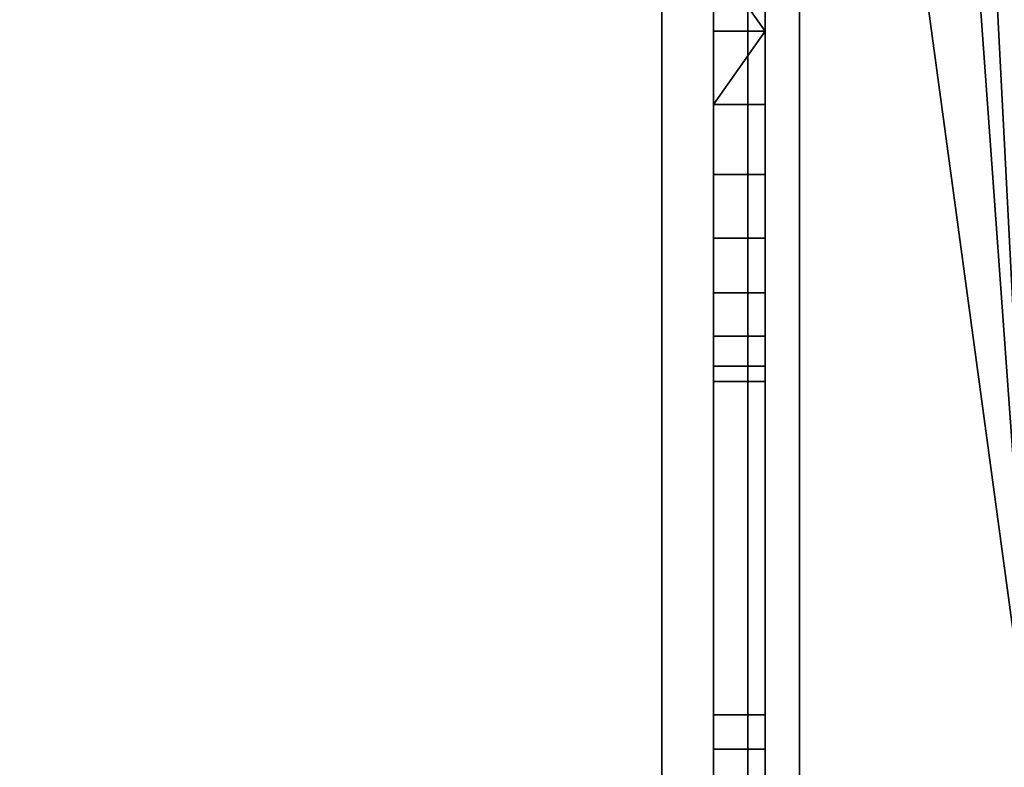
# Model space of a CAD drawing. Header units: millimetres. Extents: x -603 to 3703, y -115 to 249.
# Tile 375 of 656: x 1005 to 1033, y 21 to 43. Entities that reach past the tile are written whole.
import ezdxf

# ---------------------------------------------------------------- set-up
doc = ezdxf.new("R2010")
doc.units = ezdxf.units.MM
doc.layers.add('152', color=7, linetype='Continuous', true_color=0xffffff)

# ---------------------------------------------------------------- blocks, each defined once
blk = doc.blocks.new('UG_SURFACE_002')
at = {"layer": '152', "color": 252, "linetype": 'Continuous', "lineweight": 35}
for points in [[(2165, -13.3, 2212.25), (2165, 230.4, 2212.25), (835, 230.4, 2212.25), (835, -13.3, 2212.25)], [(985, -13.3, 2062.25), (985, 230.4, 2062.25), (2015, 230.4, 2062.25), (2015, -13.3, 2062.25)]]:
    blk.add_3dface(points, dxfattribs=at)
blk = doc.blocks.new('UG_SURFACE_105')
at = {"layer": '152', "color": 41, "linetype": 'Continuous', "lineweight": 35}
for points in [[(1027.5, 71, -5.75), (1019.35, 229.15, -5.75), (1034.5, 19.5, -5.75)], [(1025, 203.3, -5.75), (1034.5, 19.5, -5.75), (1019.35, 229.15, -5.75)], [(1029.5, 203.3, -5.75), (1029.5, 229.15, -5.75), (1041.35, 229.15, -5.75), (1041.35, 11.15, -5.75)], [(1041.35, 11.15, 2003.9), (1041.35, 229.15, 2003.9), (1029.5, 229.15, 2015.75), (1029.5, 203.3, 2015.75)], [(1037, 19.5, -5.75), (1034.5, 19.5, -5.75), (1025, 203.3, -5.75), (1029.5, 203.3, -5.75)], [(1034.5, 19.5, 2010.75), (1037, 19.5, 2008.25), (1029.5, 203.3, 2015.75), (1027.5, 71, 2017.75)], [(1037, 19.5, -5.75), (1029.5, 203.3, -5.75), (1041.35, 11.15, -5.75)], [(1041.35, 11.15, 2003.9), (1029.5, 203.3, 2015.75), (1037, 19.5, 2008.25)], [(1027.5, 19, 2017.75), (1027.5, 71, 2017.75), (1027.5, 71, -5.75), (1027.5, 19, -5.75)], [(1027.5, 19, -5.75), (1027.5, 71, -5.75), (1034.5, 19.5, -5.75)], [(1034.5, 19.5, 2010.75), (1027.5, 71, 2017.75), (1027.5, 19, 2017.75)]]:
    blk.add_3dface(points, dxfattribs=at)
blk = doc.blocks.new('UG_SURFACE_112')
at = {"layer": '152', "color": 41, "linetype": 'Continuous', "lineweight": 35}
for points in [[(1029.5, 203.3, 2015.75), (1029.5, 229.15, 2015.75), (1041.35, 229.15, 2003.9), (1037, 19.5, 2008.25)], [(1027.5, 71, 2017.75), (1029.5, 203.3, 2015.75), (1037, 19.5, 2008.25), (1034.5, 19.5, 2010.75)], [(1972.5, 19, 2017.75), (1972.5, 71, 2017.75), (1027.5, 71, 2017.75), (1027.5, 19, 2017.75)], [(1027.5, 19, 2017.75), (1027.5, 71, 2017.75), (1034.5, 19.5, 2010.75)]]:
    blk.add_3dface(points, dxfattribs=at)
blk = doc.blocks.new('UG_SURFACE_127')
at = {"layer": '152', "color": 252, "linetype": 'Continuous', "lineweight": 35}
for points in [[(1025, 69.5, -5.75), (1025, 40.569, 701.974), (1025, 44.831, 701.974)], [(1025, 52.894, 710.929), (1025, 40.569, 1278.974), (1025, 44.831, 1278.974), (1025, 69.5, -5.75)], [(1025, 69.5, -5.75), (1025, 36.675, 703.708), (1025, 40.569, 701.974)], [(1025, 69.5, -5.75), (1025, 22.801, 73.95), (1025, 22.801, 76.45), (1025, 51.577, 129.625)], [(1025, 52.894, 133.679), (1025, 33.823, 706.875), (1025, 36.675, 703.708), (1025, 69.5, -5.75)], [(1025, 46.869, 1875.114), (1025, 42.7, 1876), (1025, 18.08, 2006.25), (1025, 69.5, 2006.25)], [(1025, 69.5, -5.75), (1025, 22.801, 60.05), (1025, 22.801, 62.55)], [(1025, 22.801, 62.55), (1025, 22.801, 73.95), (1025, 69.5, -5.75)], [(1025, 69.5, -5.75), (1025, 18.08, -5.75), (1025, 18.08, 60.05), (1025, 22.801, 60.05)], [(1026.5, 18.08, 2006.25), (1026.5, 69.5, 2006.25), (1025, 69.5, 2006.25), (1025, 18.08, 2006.25)], [(1025, 18.08, -5.75), (1025, 69.5, -5.75), (1026.5, 69.5, -5.75), (1026.5, 18.08, -5.75)], [(1026.5, 69.5, 2006.25), (1026.5, 22.801, 1936.45), (1026.5, 22.801, 1933.95), (1026.5, 52.448, 1868.917)], [(1026.5, 44.831, 124.724), (1026.5, 42.7, 124.5), (1026.5, 18.08, -5.75), (1026.5, 69.5, -5.75)], [(1026.5, 52.894, 1864.679), (1026.5, 42.7, 1299.25), (1026.5, 46.869, 1298.364), (1026.5, 69.5, 2006.25)], [(1026.5, 69.5, 2006.25), (1026.5, 18.08, 2006.25), (1026.5, 18.08, 1936.45), (1026.5, 22.801, 1936.45)], [(1025, 52.894, 710.929), (1025, 33.823, 1283.875), (1025, 36.675, 1280.708)], [(1025, 32.506, 1287.929), (1025, 33.823, 1283.875), (1025, 52.894, 710.929), (1025, 52.448, 715.167)], [(1025, 32.506, 710.929), (1025, 33.823, 706.875), (1025, 52.894, 133.679), (1025, 52.448, 137.917)], [(1025, 36.675, 1280.708), (1025, 40.569, 1278.974), (1025, 52.894, 710.929)], [(1026.5, 52.894, 1287.929), (1026.5, 42.7, 722.25), (1026.5, 46.869, 721.364)], [(1026.5, 52.894, 1287.929), (1026.5, 38.531, 721.364), (1026.5, 42.7, 722.25)], [(1026.5, 52.894, 1287.929), (1026.5, 35.083, 718.859), (1026.5, 38.531, 721.364)], [(1026.5, 52.894, 1287.929), (1026.5, 51.577, 1283.875), (1026.5, 32.506, 710.929), (1026.5, 32.952, 715.167)], [(1026.5, 32.952, 715.167), (1026.5, 35.083, 718.859), (1026.5, 52.894, 1287.929)], [(1026.5, 52.894, 1864.679), (1026.5, 32.952, 1292.167), (1026.5, 35.083, 1295.859)], [(1026.5, 32.506, 1287.929), (1026.5, 32.952, 1292.167), (1026.5, 52.894, 1864.679), (1026.5, 51.577, 1860.625)], [(1026.5, 52.894, 1864.679), (1026.5, 38.531, 1298.364), (1026.5, 42.7, 1299.25)], [(1026.5, 35.083, 1295.859), (1026.5, 38.531, 1298.364), (1026.5, 52.894, 1864.679)], [(1025, 32.506, 710.929), (1025, 52.448, 137.917), (1025, 50.317, 141.609)], [(1025, 52.448, 715.167), (1025, 50.317, 718.859), (1025, 32.506, 1287.929)], [(1026.5, 50.317, 1872.609), (1026.5, 52.448, 1868.917), (1026.5, 22.801, 1933.95)], [(1025, 48.725, 126.458), (1025, 51.577, 129.625), (1025, 22.801, 76.45)], [(1026.5, 32.506, 1287.929), (1026.5, 51.577, 1860.625), (1026.5, 48.725, 1857.458)], [(1026.5, 32.506, 710.929), (1026.5, 51.577, 1283.875), (1026.5, 48.725, 1280.708)], [(1025, 50.317, 141.609), (1025, 46.869, 144.114), (1025, 32.506, 710.929)], [(1025, 32.506, 1287.929), (1025, 50.317, 718.859), (1025, 46.869, 721.364)], [(1026.5, 50.317, 1872.609), (1026.5, 22.801, 1933.95), (1026.5, 22.801, 1922.55)], [(1026.5, 22.801, 1922.55), (1026.5, 22.801, 1920.05), (1026.5, 50.317, 1872.609)], [(1026.5, 46.869, 1875.114), (1026.5, 50.317, 1872.609), (1026.5, 22.801, 1920.05)], [(1025, 44.831, 124.724), (1025, 48.725, 126.458), (1025, 22.801, 76.45)], [(1026.5, 48.725, 1857.458), (1026.5, 44.831, 1855.724), (1026.5, 32.506, 1287.929)], [(1026.5, 48.725, 1280.708), (1026.5, 44.831, 1278.974), (1026.5, 32.506, 710.929)], [(1026.5, 42.7, 1876), (1025, 42.7, 1876), (1025, 46.869, 1875.114), (1026.5, 46.869, 1875.114)], [(1026.5, 42.7, 1299.25), (1025, 42.7, 1299.25), (1025, 46.869, 1298.364), (1026.5, 46.869, 1298.364)], [(1026.5, 42.7, 722.25), (1025, 42.7, 722.25), (1025, 46.869, 721.364), (1026.5, 46.869, 721.364)], [(1026.5, 42.7, 145), (1025, 42.7, 145), (1025, 46.869, 144.114), (1026.5, 46.869, 144.114)], [(1025, 46.869, 144.114), (1025, 42.7, 145), (1025, 32.506, 710.929)], [(1025, 46.869, 721.364), (1025, 42.7, 722.25), (1025, 32.506, 1287.929)], [(1025, 40.569, 1855.724), (1025, 44.831, 1855.724), (1025, 46.869, 1298.364), (1025, 42.7, 1299.25)], [(1026.5, 44.831, 701.974), (1026.5, 42.7, 701.75), (1026.5, 42.7, 145), (1026.5, 46.869, 144.114)], [(1026.5, 42.7, 1876), (1026.5, 46.869, 1875.114), (1026.5, 22.801, 1920.05)], [(1025, 44.831, 1855.724), (1025, 40.569, 1855.724), (1026.5, 42.7, 1855.5)], [(1026.5, 42.7, 1855.5), (1026.5, 44.831, 1855.724), (1025, 44.831, 1855.724)], [(1025, 44.831, 1278.974), (1025, 40.569, 1278.974), (1026.5, 42.7, 1278.75)], [(1026.5, 42.7, 1278.75), (1026.5, 44.831, 1278.974), (1025, 44.831, 1278.974)], [(1025, 44.831, 701.974), (1025, 40.569, 701.974), (1026.5, 42.7, 701.75)], [(1026.5, 42.7, 701.75), (1026.5, 44.831, 701.974), (1025, 44.831, 701.974)], [(1025, 44.831, 124.724), (1025, 40.569, 124.724), (1026.5, 42.7, 124.5)], [(1026.5, 42.7, 124.5), (1026.5, 44.831, 124.724), (1025, 44.831, 124.724)], [(1025, 22.801, 76.45), (1025, 40.569, 124.724), (1025, 44.831, 124.724)], [(1026.5, 44.831, 1855.724), (1026.5, 42.7, 1855.5), (1026.5, 32.506, 1287.929)], [(1026.5, 44.831, 1278.974), (1026.5, 42.7, 1278.75), (1026.5, 32.506, 710.929)], [(1025, 40.569, 1855.724), (1026.5, 40.569, 1855.724), (1026.5, 42.7, 1855.5)], [(1026.5, 38.531, 1875.114), (1025, 38.531, 1875.114), (1025, 42.7, 1876), (1026.5, 42.7, 1876)], [(1025, 40.569, 1278.974), (1026.5, 40.569, 1278.974), (1026.5, 42.7, 1278.75)], [(1026.5, 38.531, 1298.364), (1025, 38.531, 1298.364), (1025, 42.7, 1299.25), (1026.5, 42.7, 1299.25)], [(1025, 40.569, 701.974), (1026.5, 40.569, 701.974), (1026.5, 42.7, 701.75)], [(1026.5, 38.531, 721.364), (1025, 38.531, 721.364), (1025, 42.7, 722.25), (1026.5, 42.7, 722.25)], [(1025, 40.569, 124.724), (1026.5, 40.569, 124.724), (1026.5, 42.7, 124.5)], [(1026.5, 38.531, 144.114), (1025, 38.531, 144.114), (1025, 42.7, 145), (1026.5, 42.7, 145)], [(1025, 42.7, 1876), (1025, 22.801, 1920.05), (1025, 22.801, 1922.55)], [(1025, 18.08, 1920.05), (1025, 22.801, 1920.05), (1025, 42.7, 1876), (1025, 38.531, 1875.114)], [(1025, 42.7, 1299.25), (1025, 32.506, 1864.679), (1025, 33.823, 1860.625)], [(1025, 42.7, 1876), (1025, 22.801, 1933.95), (1025, 22.801, 1936.45)], [(1025, 22.801, 1922.55), (1025, 22.801, 1933.95), (1025, 42.7, 1876)], [(1025, 32.506, 1864.679), (1025, 42.7, 1299.25), (1025, 22.801, 1623.95), (1025, 22.801, 1626.45)], [(1025, 42.7, 1299.25), (1025, 22.801, 1610.05), (1025, 22.801, 1612.55)], [(1025, 42.7, 1299.25), (1025, 38.531, 1298.364), (1025, 22.801, 1313.95), (1025, 22.801, 1316.45)], [(1025, 33.823, 1860.625), (1025, 36.675, 1857.458), (1025, 42.7, 1299.25)], [(1025, 36.675, 1857.458), (1025, 40.569, 1855.724), (1025, 42.7, 1299.25)], [(1025, 22.801, 1936.45), (1025, 18.08, 2006.25), (1025, 42.7, 1876)], [(1025, 22.801, 1612.55), (1025, 22.801, 1623.95), (1025, 42.7, 1299.25)], [(1025, 22.801, 1316.45), (1025, 22.801, 1610.05), (1025, 42.7, 1299.25)], [(1025, 18.08, 990.05), (1025, 22.801, 990.05), (1025, 42.7, 722.25), (1025, 38.531, 721.364)], [(1025, 32.506, 1287.929), (1025, 42.7, 722.25), (1025, 22.801, 1003.95), (1025, 22.801, 1006.45)], [(1025, 42.7, 722.25), (1025, 22.801, 990.05), (1025, 22.801, 992.55)], [(1025, 18.08, 370.05), (1025, 22.801, 370.05), (1025, 42.7, 145), (1025, 38.531, 144.114)], [(1025, 22.801, 992.55), (1025, 22.801, 1003.95), (1025, 42.7, 722.25)], [(1025, 32.506, 710.929), (1025, 42.7, 145), (1025, 22.801, 693.95), (1025, 22.801, 696.45)], [(1025, 42.7, 145), (1025, 22.801, 680.05), (1025, 22.801, 682.55)], [(1025, 42.7, 145), (1025, 22.801, 383.95), (1025, 22.801, 386.45)], [(1025, 22.801, 682.55), (1025, 22.801, 693.95), (1025, 42.7, 145)], [(1025, 22.801, 386.45), (1025, 22.801, 680.05), (1025, 42.7, 145)], [(1025, 42.7, 145), (1025, 22.801, 370.05), (1025, 22.801, 372.55)], [(1025, 22.801, 372.55), (1025, 22.801, 383.95), (1025, 42.7, 145)], [(1026.5, 42.7, 1855.5), (1026.5, 40.569, 1855.724), (1026.5, 22.801, 1626.45), (1026.5, 22.801, 1623.95)], [(1026.5, 22.801, 1623.95), (1026.5, 32.506, 1287.929), (1026.5, 42.7, 1855.5)], [(1026.5, 22.801, 76.45), (1026.5, 42.7, 124.5), (1026.5, 40.569, 124.724)], [(1026.5, 42.7, 1278.75), (1026.5, 18.08, 1123.39), (1026.5, 18.08, 1063.67)], [(1026.5, 22.801, 693.95), (1026.5, 32.506, 133.679), (1026.5, 42.7, 701.75), (1026.5, 40.569, 701.974)], [(1026.5, 42.7, 1278.75), (1026.5, 40.569, 1278.974), (1026.5, 18.08, 1183.11), (1026.5, 18.08, 1123.39)], [(1026.5, 18.08, 1063.67), (1026.5, 18.08, 1006.45), (1026.5, 22.801, 1006.45), (1026.5, 42.7, 1278.75)], [(1026.5, 42.7, 701.75), (1026.5, 32.952, 137.917), (1026.5, 35.083, 141.609)], [(1026.5, 22.801, 76.45), (1026.5, 22.801, 73.95), (1026.5, 42.7, 124.5)], [(1026.5, 22.801, 1920.05), (1026.5, 38.531, 1875.114), (1026.5, 42.7, 1876)], [(1026.5, 42.7, 701.75), (1026.5, 32.506, 133.679), (1026.5, 32.952, 137.917)], [(1026.5, 35.083, 141.609), (1026.5, 38.531, 144.114), (1026.5, 42.7, 701.75)], [(1026.5, 38.531, 144.114), (1026.5, 42.7, 145), (1026.5, 42.7, 701.75)], [(1026.5, 22.801, 1006.45), (1026.5, 22.801, 1003.95), (1026.5, 32.506, 710.929), (1026.5, 42.7, 1278.75)], [(1026.5, 42.7, 124.5), (1026.5, 22.801, 62.55), (1026.5, 22.801, 60.05)], [(1026.5, 22.801, 60.05), (1026.5, 18.08, -5.75), (1026.5, 42.7, 124.5)], [(1026.5, 22.801, 62.55), (1026.5, 42.7, 124.5), (1026.5, 22.801, 73.95)], [(1026.5, 40.569, 1855.724), (1025, 40.569, 1855.724), (1025, 36.675, 1857.458), (1026.5, 36.675, 1857.458)], [(1026.5, 40.569, 1278.974), (1025, 40.569, 1278.974), (1025, 36.675, 1280.708), (1026.5, 36.675, 1280.708)], [(1026.5, 40.569, 701.974), (1025, 40.569, 701.974), (1025, 36.675, 703.708), (1026.5, 36.675, 703.708)], [(1026.5, 40.569, 124.724), (1025, 40.569, 124.724), (1025, 36.675, 126.458), (1026.5, 36.675, 126.458)], [(1025, 22.801, 76.45), (1025, 18.08, 76.45), (1025, 36.675, 126.458), (1025, 40.569, 124.724)], [(1026.5, 40.569, 1855.724), (1026.5, 36.675, 1857.458), (1026.5, 22.801, 1626.45)], [(1026.5, 40.569, 124.724), (1026.5, 36.675, 126.458), (1026.5, 18.08, 76.45), (1026.5, 22.801, 76.45)], [(1026.5, 40.569, 701.974), (1026.5, 36.675, 703.708), (1026.5, 22.801, 693.95)], [(1026.5, 40.569, 1278.974), (1026.5, 36.675, 1280.708), (1026.5, 18.08, 1242.83), (1026.5, 18.08, 1183.11)], [(1026.5, 35.083, 1872.609), (1025, 35.083, 1872.609), (1025, 38.531, 1875.114), (1026.5, 38.531, 1875.114)], [(1026.5, 35.083, 1295.859), (1025, 35.083, 1295.859), (1025, 38.531, 1298.364), (1026.5, 38.531, 1298.364)], [(1026.5, 35.083, 718.859), (1025, 35.083, 718.859), (1025, 38.531, 721.364), (1026.5, 38.531, 721.364)], [(1026.5, 35.083, 141.609), (1025, 35.083, 141.609), (1025, 38.531, 144.114), (1026.5, 38.531, 144.114)], [(1025, 18.08, 1920.05), (1025, 38.531, 1875.114), (1025, 35.083, 1872.609)], [(1025, 22.801, 1302.55), (1025, 22.801, 1313.95), (1025, 38.531, 1298.364), (1025, 35.083, 1295.859)], [(1025, 18.08, 370.05), (1025, 38.531, 144.114), (1025, 35.083, 141.609)], [(1025, 38.531, 721.364), (1025, 35.083, 718.859), (1025, 18.08, 990.05)], [(1026.5, 35.083, 1872.609), (1026.5, 38.531, 1875.114), (1026.5, 22.801, 1920.05)], [(1026.5, 36.675, 1857.458), (1025, 36.675, 1857.458), (1025, 33.823, 1860.625), (1026.5, 33.823, 1860.625)], [(1026.5, 36.675, 1280.708), (1025, 36.675, 1280.708), (1025, 33.823, 1283.875), (1026.5, 33.823, 1283.875)], [(1026.5, 36.675, 703.708), (1025, 36.675, 703.708), (1025, 33.823, 706.875), (1026.5, 33.823, 706.875)], [(1026.5, 36.675, 126.458), (1025, 36.675, 126.458), (1025, 33.823, 129.625), (1026.5, 33.823, 129.625)], [(1025, 33.823, 129.625), (1025, 36.675, 126.458), (1025, 18.08, 76.45)], [(1026.5, 18.08, 123.717), (1026.5, 18.08, 76.45), (1026.5, 36.675, 126.458), (1026.5, 33.823, 129.625)], [(1026.5, 36.675, 1857.458), (1026.5, 33.823, 1860.625), (1026.5, 22.801, 1626.45)], [(1026.5, 18.08, 1242.83), (1026.5, 36.675, 1280.708), (1026.5, 33.823, 1283.875)], [(1026.5, 36.675, 703.708), (1026.5, 33.823, 706.875), (1026.5, 22.801, 696.45), (1026.5, 22.801, 693.95)], [(1026.5, 32.952, 1868.917), (1025, 32.952, 1868.917), (1025, 35.083, 1872.609), (1026.5, 35.083, 1872.609)], [(1026.5, 32.952, 1292.167), (1025, 32.952, 1292.167), (1025, 35.083, 1295.859), (1026.5, 35.083, 1295.859)], [(1026.5, 32.952, 715.167), (1025, 32.952, 715.167), (1025, 35.083, 718.859), (1026.5, 35.083, 718.859)], [(1026.5, 32.952, 137.917), (1025, 32.952, 137.917), (1025, 35.083, 141.609), (1026.5, 35.083, 141.609)], [(1025, 35.083, 1872.609), (1025, 32.952, 1868.917), (1025, 18.08, 1920.05)], [(1025, 35.083, 1295.859), (1025, 32.952, 1292.167), (1025, 22.801, 1300.05), (1025, 22.801, 1302.55)], [(1025, 18.08, 990.05), (1025, 35.083, 718.859), (1025, 32.952, 715.167)], [(1025, 35.083, 141.609), (1025, 32.952, 137.917), (1025, 18.08, 370.05)], [(1026.5, 22.801, 1920.05), (1026.5, 32.952, 1868.917), (1026.5, 35.083, 1872.609)], [(1026.5, 33.823, 1860.625), (1025, 33.823, 1860.625), (1025, 32.506, 1864.679), (1026.5, 32.506, 1864.679)], [(1026.5, 33.823, 1283.875), (1025, 33.823, 1283.875), (1025, 32.506, 1287.929), (1026.5, 32.506, 1287.929)], [(1026.5, 33.823, 706.875), (1025, 33.823, 706.875), (1025, 32.506, 710.929), (1026.5, 32.506, 710.929)], [(1026.5, 33.823, 129.625), (1025, 33.823, 129.625), (1025, 32.506, 133.679), (1026.5, 32.506, 133.679)], [(1025, 18.08, 76.45), (1025, 32.506, 133.679), (1025, 33.823, 129.625)], [(1026.5, 18.08, 123.717), (1026.5, 33.823, 129.625), (1026.5, 32.506, 133.679)], [(1026.5, 18.08, 696.45), (1026.5, 22.801, 696.45), (1026.5, 33.823, 706.875), (1026.5, 32.506, 710.929)], [(1026.5, 33.823, 1860.625), (1026.5, 32.506, 1864.679), (1026.5, 22.801, 1626.45)], [(1026.5, 33.823, 1283.875), (1026.5, 22.801, 1300.05), (1026.5, 18.08, 1300.05), (1026.5, 18.08, 1242.83)], [(1026.5, 33.823, 1283.875), (1026.5, 22.801, 1313.95), (1026.5, 22.801, 1302.55)], [(1026.5, 22.801, 1313.95), (1026.5, 33.823, 1283.875), (1026.5, 32.506, 1287.929)], [(1026.5, 22.801, 1302.55), (1026.5, 22.801, 1300.05), (1026.5, 33.823, 1283.875)], [(1026.5, 32.506, 1864.679), (1025, 32.506, 1864.679), (1025, 32.952, 1868.917), (1026.5, 32.952, 1868.917)], [(1026.5, 32.506, 1287.929), (1025, 32.506, 1287.929), (1025, 32.952, 1292.167), (1026.5, 32.952, 1292.167)], [(1026.5, 32.506, 710.929), (1025, 32.506, 710.929), (1025, 32.952, 715.167), (1026.5, 32.952, 715.167)], [(1026.5, 32.506, 133.679), (1025, 32.506, 133.679), (1025, 32.952, 137.917), (1026.5, 32.952, 137.917)], [(1025, 18.08, 1920.05), (1025, 32.952, 1868.917), (1025, 32.506, 1864.679)], [(1025, 32.952, 1292.167), (1025, 32.506, 1287.929), (1025, 22.801, 1300.05)], [(1025, 22.801, 696.45), (1025, 32.952, 715.167), (1025, 32.506, 710.929)], [(1025, 18.08, 76.45), (1025, 18.08, 370.05), (1025, 32.952, 137.917), (1025, 32.506, 133.679)], [(1025, 32.952, 715.167), (1025, 22.801, 696.45), (1025, 18.08, 696.45), (1025, 18.08, 990.05)], [(1026.5, 32.506, 1864.679), (1026.5, 32.952, 1868.917), (1026.5, 22.801, 1920.05)], [(1025, 32.506, 1864.679), (1025, 22.801, 1626.45), (1025, 18.08, 1626.45), (1025, 18.08, 1920.05)], [(1025, 18.08, 1300.05), (1025, 22.801, 1300.05), (1025, 32.506, 1287.929)], [(1025, 32.506, 1287.929), (1025, 22.801, 1006.45), (1025, 18.08, 1006.45), (1025, 18.08, 1300.05)], [(1026.5, 32.506, 133.679), (1026.5, 22.801, 383.95), (1026.5, 22.801, 372.55)], [(1026.5, 22.801, 372.55), (1026.5, 22.801, 370.05), (1026.5, 32.506, 133.679)], [(1026.5, 22.801, 370.05), (1026.5, 18.08, 173.483), (1026.5, 32.506, 133.679)], [(1026.5, 18.08, 173.483), (1026.5, 18.08, 123.717), (1026.5, 32.506, 133.679)], [(1026.5, 32.506, 710.929), (1026.5, 22.801, 1003.95), (1026.5, 22.801, 992.55)], [(1026.5, 22.801, 992.55), (1026.5, 22.801, 990.05), (1026.5, 32.506, 710.929)], [(1026.5, 22.801, 990.05), (1026.5, 18.08, 696.45), (1026.5, 32.506, 710.929)], [(1026.5, 32.506, 133.679), (1026.5, 22.801, 682.55), (1026.5, 22.801, 680.05)], [(1026.5, 32.506, 133.679), (1026.5, 22.801, 693.95), (1026.5, 22.801, 682.55)], [(1026.5, 22.801, 680.05), (1026.5, 22.801, 386.45), (1026.5, 32.506, 133.679)], [(1026.5, 22.801, 386.45), (1026.5, 22.801, 383.95), (1026.5, 32.506, 133.679)], [(1026.5, 32.506, 1287.929), (1026.5, 22.801, 1612.55), (1026.5, 22.801, 1610.05)], [(1026.5, 22.801, 1920.05), (1026.5, 22.801, 1626.45), (1026.5, 32.506, 1864.679)], [(1026.5, 32.506, 1287.929), (1026.5, 22.801, 1623.95), (1026.5, 22.801, 1612.55)], [(1026.5, 22.801, 1610.05), (1026.5, 22.801, 1316.45), (1026.5, 32.506, 1287.929)], [(1026.5, 22.801, 1316.45), (1026.5, 22.801, 1313.95), (1026.5, 32.506, 1287.929)], [(1025, 22.801, 76.45), (1025, 22.801, 73.95), (1026.5, 22.801, 73.95), (1026.5, 22.801, 76.45)], [(1025, 22.801, 73.95), (1025, 21.801, 73.95), (1026.5, 21.801, 73.95), (1026.5, 22.801, 73.95)], [(1025, 21.801, 62.55), (1025, 22.801, 62.55), (1026.5, 22.801, 62.55), (1026.5, 21.801, 62.55)], [(1025, 22.801, 62.55), (1025, 22.801, 60.05), (1026.5, 22.801, 60.05), (1026.5, 22.801, 62.55)], [(1025, 22.801, 1936.45), (1025, 22.801, 1933.95), (1026.5, 22.801, 1933.95), (1026.5, 22.801, 1936.45)], [(1025, 22.801, 1933.95), (1025, 21.801, 1933.95), (1026.5, 21.801, 1933.95), (1026.5, 22.801, 1933.95)], [(1025, 21.801, 1922.55), (1025, 22.801, 1922.55), (1026.5, 22.801, 1922.55), (1026.5, 21.801, 1922.55)], [(1025, 22.801, 1922.55), (1025, 22.801, 1920.05), (1026.5, 22.801, 1920.05), (1026.5, 22.801, 1922.55)], [(1025, 22.801, 1626.45), (1025, 22.801, 1623.95), (1026.5, 22.801, 1623.95), (1026.5, 22.801, 1626.45)], [(1025, 22.801, 1623.95), (1025, 21.801, 1623.95), (1026.5, 21.801, 1623.95), (1026.5, 22.801, 1623.95)], [(1025, 21.801, 1612.55), (1025, 22.801, 1612.55), (1026.5, 22.801, 1612.55), (1026.5, 21.801, 1612.55)], [(1025, 22.801, 1612.55), (1025, 22.801, 1610.05), (1026.5, 22.801, 1610.05), (1026.5, 22.801, 1612.55)], [(1025, 22.801, 1316.45), (1025, 22.801, 1313.95), (1026.5, 22.801, 1313.95), (1026.5, 22.801, 1316.45)], [(1025, 22.801, 1313.95), (1025, 21.801, 1313.95), (1026.5, 21.801, 1313.95), (1026.5, 22.801, 1313.95)], [(1025, 21.801, 1302.55), (1025, 22.801, 1302.55), (1026.5, 22.801, 1302.55), (1026.5, 21.801, 1302.55)], [(1025, 22.801, 1302.55), (1025, 22.801, 1300.05), (1026.5, 22.801, 1300.05), (1026.5, 22.801, 1302.55)], [(1025, 22.801, 1006.45), (1025, 22.801, 1003.95), (1026.5, 22.801, 1003.95), (1026.5, 22.801, 1006.45)], [(1025, 22.801, 1003.95), (1025, 21.801, 1003.95), (1026.5, 21.801, 1003.95), (1026.5, 22.801, 1003.95)], [(1025, 21.801, 992.55), (1025, 22.801, 992.55), (1026.5, 22.801, 992.55), (1026.5, 21.801, 992.55)], [(1025, 22.801, 992.55), (1025, 22.801, 990.05), (1026.5, 22.801, 990.05), (1026.5, 22.801, 992.55)], [(1025, 22.801, 696.45), (1025, 22.801, 693.95), (1026.5, 22.801, 693.95), (1026.5, 22.801, 696.45)], [(1025, 22.801, 693.95), (1025, 21.801, 693.95), (1026.5, 21.801, 693.95), (1026.5, 22.801, 693.95)], [(1025, 21.801, 682.55), (1025, 22.801, 682.55), (1026.5, 22.801, 682.55), (1026.5, 21.801, 682.55)], [(1025, 22.801, 682.55), (1025, 22.801, 680.05), (1026.5, 22.801, 680.05), (1026.5, 22.801, 682.55)], [(1025, 22.801, 386.45), (1025, 22.801, 383.95), (1026.5, 22.801, 383.95), (1026.5, 22.801, 386.45)], [(1025, 22.801, 383.95), (1025, 21.801, 383.95), (1026.5, 21.801, 383.95), (1026.5, 22.801, 383.95)], [(1025, 21.801, 372.55), (1025, 22.801, 372.55), (1026.5, 22.801, 372.55), (1026.5, 21.801, 372.55)], [(1025, 22.801, 372.55), (1025, 22.801, 370.05), (1026.5, 22.801, 370.05), (1026.5, 22.801, 372.55)], [(1025, 18.08, 76.45), (1025, 22.801, 76.45), (1026.5, 22.801, 76.45), (1026.5, 18.08, 76.45)], [(1026.5, 18.08, 370.05), (1026.5, 22.801, 370.05), (1025, 22.801, 370.05), (1025, 18.08, 370.05)], [(1025, 18.08, 386.45), (1025, 22.801, 386.45), (1026.5, 22.801, 386.45), (1026.5, 18.08, 386.45)], [(1026.5, 18.08, 680.05), (1026.5, 22.801, 680.05), (1025, 22.801, 680.05), (1025, 18.08, 680.05)], [(1025, 18.08, 696.45), (1025, 22.801, 696.45), (1026.5, 22.801, 696.45), (1026.5, 18.08, 696.45)], [(1026.5, 18.08, 990.05), (1026.5, 22.801, 990.05), (1025, 22.801, 990.05), (1025, 18.08, 990.05)], [(1025, 18.08, 1006.45), (1025, 22.801, 1006.45), (1026.5, 22.801, 1006.45), (1026.5, 18.08, 1006.45)], [(1026.5, 18.08, 1300.05), (1026.5, 22.801, 1300.05), (1025, 22.801, 1300.05), (1025, 18.08, 1300.05)], [(1025, 18.08, 1316.45), (1025, 22.801, 1316.45), (1026.5, 22.801, 1316.45), (1026.5, 18.08, 1316.45)], [(1026.5, 18.08, 1610.05), (1026.5, 22.801, 1610.05), (1025, 22.801, 1610.05), (1025, 18.08, 1610.05)], [(1025, 18.08, 1626.45), (1025, 22.801, 1626.45), (1026.5, 22.801, 1626.45), (1026.5, 18.08, 1626.45)], [(1026.5, 18.08, 1920.05), (1026.5, 22.801, 1920.05), (1025, 22.801, 1920.05), (1025, 18.08, 1920.05)], [(1025, 22.801, 1922.55), (1025, 21.801, 1922.55), (1025, 21.801, 1933.95), (1025, 22.801, 1933.95)], [(1025, 22.801, 1316.45), (1025, 18.08, 1316.45), (1025, 18.08, 1610.05), (1025, 22.801, 1610.05)], [(1025, 22.801, 1612.55), (1025, 21.801, 1612.55), (1025, 21.801, 1623.95), (1025, 22.801, 1623.95)], [(1025, 22.801, 1302.55), (1025, 21.801, 1302.55), (1025, 21.801, 1313.95), (1025, 22.801, 1313.95)], [(1025, 22.801, 992.55), (1025, 21.801, 992.55), (1025, 21.801, 1003.95), (1025, 22.801, 1003.95)], [(1025, 22.801, 386.45), (1025, 18.08, 386.45), (1025, 18.08, 680.05), (1025, 22.801, 680.05)], [(1025, 22.801, 682.55), (1025, 21.801, 682.55), (1025, 21.801, 693.95), (1025, 22.801, 693.95)], [(1025, 22.801, 372.55), (1025, 21.801, 372.55), (1025, 21.801, 383.95), (1025, 22.801, 383.95)], [(1025, 22.801, 62.55), (1025, 21.801, 62.55), (1025, 21.801, 73.95), (1025, 22.801, 73.95)], [(1025, 22.801, 1936.45), (1025, 18.08, 1936.45), (1025, 18.08, 2006.25)], [(1025, 18.08, 1936.45), (1025, 22.801, 1936.45), (1026.5, 22.801, 1936.45), (1026.5, 18.08, 1936.45)], [(1026.5, 18.08, 60.05), (1026.5, 22.801, 60.05), (1025, 22.801, 60.05), (1025, 18.08, 60.05)], [(1026.5, 22.801, 370.05), (1026.5, 18.08, 223.25), (1026.5, 18.08, 173.483)], [(1026.5, 22.801, 370.05), (1026.5, 18.08, 273.017), (1026.5, 18.08, 223.25)], [(1026.5, 22.801, 990.05), (1026.5, 18.08, 793.483), (1026.5, 18.08, 743.717)], [(1026.5, 22.801, 370.05), (1026.5, 18.08, 322.783), (1026.5, 18.08, 273.017)], [(1026.5, 22.801, 386.45), (1026.5, 18.08, 483.483), (1026.5, 18.08, 433.717)], [(1026.5, 18.08, 743.717), (1026.5, 18.08, 696.45), (1026.5, 22.801, 990.05)], [(1026.5, 22.801, 386.45), (1026.5, 22.801, 680.05), (1026.5, 18.08, 533.25), (1026.5, 18.08, 483.483)], [(1026.5, 22.801, 990.05), (1026.5, 18.08, 843.25), (1026.5, 18.08, 793.483)], [(1026.5, 22.801, 680.05), (1026.5, 18.08, 583.017), (1026.5, 18.08, 533.25)], [(1026.5, 22.801, 990.05), (1026.5, 18.08, 893.017), (1026.5, 18.08, 843.25)], [(1026.5, 22.801, 680.05), (1026.5, 18.08, 632.783), (1026.5, 18.08, 583.017)], [(1026.5, 22.801, 990.05), (1026.5, 18.08, 942.783), (1026.5, 18.08, 893.017)], [(1026.5, 18.08, 433.717), (1026.5, 18.08, 386.45), (1026.5, 22.801, 386.45)], [(1026.5, 22.801, 1316.45), (1026.5, 18.08, 1433.39), (1026.5, 18.08, 1373.67)], [(1026.5, 22.801, 1626.45), (1026.5, 18.08, 1743.39), (1026.5, 18.08, 1683.67)], [(1026.5, 22.801, 370.05), (1026.5, 18.08, 370.05), (1026.5, 18.08, 322.783)], [(1026.5, 22.801, 680.05), (1026.5, 18.08, 680.05), (1026.5, 18.08, 632.783)], [(1026.5, 22.801, 1316.45), (1026.5, 22.801, 1610.05), (1026.5, 18.08, 1493.11), (1026.5, 18.08, 1433.39)], [(1026.5, 22.801, 1626.45), (1026.5, 22.801, 1920.05), (1026.5, 18.08, 1803.11), (1026.5, 18.08, 1743.39)], [(1026.5, 22.801, 383.95), (1026.5, 21.801, 383.95), (1026.5, 21.801, 372.55), (1026.5, 22.801, 372.55)], [(1026.5, 22.801, 693.95), (1026.5, 21.801, 693.95), (1026.5, 21.801, 682.55), (1026.5, 22.801, 682.55)], [(1026.5, 22.801, 990.05), (1026.5, 18.08, 990.05), (1026.5, 18.08, 942.783)], [(1026.5, 22.801, 1610.05), (1026.5, 18.08, 1552.83), (1026.5, 18.08, 1493.11)], [(1026.5, 22.801, 1920.05), (1026.5, 18.08, 1862.83), (1026.5, 18.08, 1803.11)], [(1026.5, 22.801, 1003.95), (1026.5, 21.801, 1003.95), (1026.5, 21.801, 992.55), (1026.5, 22.801, 992.55)], [(1026.5, 18.08, 1373.67), (1026.5, 18.08, 1316.45), (1026.5, 22.801, 1316.45)], [(1026.5, 22.801, 1920.05), (1026.5, 18.08, 1920.05), (1026.5, 18.08, 1862.83)], [(1026.5, 22.801, 1313.95), (1026.5, 21.801, 1313.95), (1026.5, 21.801, 1302.55), (1026.5, 22.801, 1302.55)], [(1026.5, 22.801, 1610.05), (1026.5, 18.08, 1610.05), (1026.5, 18.08, 1552.83)], [(1026.5, 18.08, 1683.67), (1026.5, 18.08, 1626.45), (1026.5, 22.801, 1626.45)], [(1026.5, 22.801, 1623.95), (1026.5, 21.801, 1623.95), (1026.5, 21.801, 1612.55), (1026.5, 22.801, 1612.55)], [(1026.5, 22.801, 1933.95), (1026.5, 21.801, 1933.95), (1026.5, 21.801, 1922.55), (1026.5, 22.801, 1922.55)], [(1026.5, 22.801, 73.95), (1026.5, 21.801, 73.95), (1026.5, 21.801, 62.55), (1026.5, 22.801, 62.55)], [(1026.5, 22.801, 60.05), (1026.5, 18.08, 60.05), (1026.5, 18.08, -5.75)], [(1025, 21.801, 73.95), (1025, 21.801, 62.55), (1026.5, 21.801, 62.55), (1026.5, 21.801, 73.95)], [(1025, 21.801, 1933.95), (1025, 21.801, 1922.55), (1026.5, 21.801, 1922.55), (1026.5, 21.801, 1933.95)], [(1025, 21.801, 1623.95), (1025, 21.801, 1612.55), (1026.5, 21.801, 1612.55), (1026.5, 21.801, 1623.95)], [(1025, 21.801, 1313.95), (1025, 21.801, 1302.55), (1026.5, 21.801, 1302.55), (1026.5, 21.801, 1313.95)], [(1025, 21.801, 1003.95), (1025, 21.801, 992.55), (1026.5, 21.801, 992.55), (1026.5, 21.801, 1003.95)], [(1025, 21.801, 693.95), (1025, 21.801, 682.55), (1026.5, 21.801, 682.55), (1026.5, 21.801, 693.95)], [(1025, 21.801, 383.95), (1025, 21.801, 372.55), (1026.5, 21.801, 372.55), (1026.5, 21.801, 383.95)]]:
    blk.add_3dface(points, dxfattribs=at)
blk = doc.blocks.new('UG_SURFACE_128')
at = {"layer": '152', "color": 252, "linetype": 'Continuous', "lineweight": 35}
for points in [[(1026, 69.5, 2020.25), (1312.3, 22.801, 2020.25), (1314.8, 22.801, 2020.25)], [(1026, 69.5, 2020.25), (1093.7, 22.801, 2020.25), (1312.3, 22.801, 2020.25)], [(1026, 69.5, 2020.25), (1091.2, 22.801, 2020.25), (1093.7, 22.801, 2020.25)], [(1026, 69.5, 2020.25), (1079.8, 22.801, 2020.25), (1091.2, 22.801, 2020.25)], [(1026, 69.5, 2020.25), (1077.3, 22.801, 2020.25), (1079.8, 22.801, 2020.25)], [(1026, 69.5, 2020.25), (1326.2, 22.801, 2020.25), (1328.7, 22.801, 2020.25)], [(1314.8, 22.801, 2020.25), (1326.2, 22.801, 2020.25), (1026, 69.5, 2020.25)], [(1328.7, 22.801, 2020.25), (1671.3, 22.801, 2020.25), (1026, 69.5, 2020.25)], [(1974, 69.5, 2020.25), (1026, 69.5, 2020.25), (1671.3, 22.801, 2020.25), (1673.8, 22.801, 2020.25)], [(1026, 69.5, 2020.25), (1026, 18.08, 2020.25), (1077.3, 18.08, 2020.25), (1077.3, 22.801, 2020.25)], [(1026, 69.5, 2018.75), (1091.2, 22.801, 2018.75), (1079.8, 22.801, 2018.75)], [(1026, 69.5, 2018.75), (1908.8, 22.801, 2018.75), (1906.3, 22.801, 2018.75)], [(1026, 69.5, 2018.75), (1312.3, 22.801, 2018.75), (1093.7, 22.801, 2018.75)], [(1026, 69.5, 2018.75), (1685.2, 22.801, 2018.75), (1673.8, 22.801, 2018.75)], [(1026, 69.5, 2018.75), (1920.2, 22.801, 2018.75), (1908.8, 22.801, 2018.75)], [(1906.3, 22.801, 2018.75), (1687.7, 22.801, 2018.75), (1026, 69.5, 2018.75)], [(1093.7, 22.801, 2018.75), (1091.2, 22.801, 2018.75), (1026, 69.5, 2018.75)], [(1687.7, 22.801, 2018.75), (1685.2, 22.801, 2018.75), (1026, 69.5, 2018.75)], [(1079.8, 22.801, 2018.75), (1077.3, 22.801, 2018.75), (1026, 69.5, 2018.75)], [(1026, 69.5, 2018.75), (1326.2, 22.801, 2018.75), (1314.8, 22.801, 2018.75)], [(1314.8, 22.801, 2018.75), (1312.3, 22.801, 2018.75), (1026, 69.5, 2018.75)], [(1026, 69.5, 2018.75), (1671.3, 22.801, 2018.75), (1328.7, 22.801, 2018.75)], [(1673.8, 22.801, 2018.75), (1671.3, 22.801, 2018.75), (1026, 69.5, 2018.75)], [(1328.7, 22.801, 2018.75), (1326.2, 22.801, 2018.75), (1026, 69.5, 2018.75)], [(1026, 69.5, 2018.75), (1974, 69.5, 2018.75), (1922.7, 22.801, 2018.75), (1920.2, 22.801, 2018.75)], [(1077.3, 22.801, 2018.75), (1077.3, 18.08, 2018.75), (1026, 18.08, 2018.75), (1026, 69.5, 2018.75)], [(1026, 18.08, 2020.25), (1026, 69.5, 2020.25), (1026, 69.5, 2018.75), (1026, 18.08, 2018.75)]]:
    blk.add_3dface(points, dxfattribs=at)
blk = doc.blocks.new('UG_SURFACE_150')
at = {"layer": '152', "color": 252, "linetype": 'Continuous', "lineweight": 35}
for points in [[(1023.5, 62.62, 2021.75), (1023.5, 62.62, -7.75), (1023.5, -30.22, -7.75), (1023.5, -30.22, 2021.75)], [(1025, -30.22, 2020.25), (1025, 62.62, 2020.25), (1023.5, 62.62, 2021.75), (1023.5, -30.22, 2021.75)], [(1023.5, -30.22, -7.75), (1023.5, 62.62, -7.75), (1025, 62.62, -7.75), (1025, -30.22, -7.75)], [(1025, 62.62, 2020.25), (1025, -30.22, 2020.25), (1025, -30.22, -7.75), (1025, 62.62, -7.75)]]:
    blk.add_3dface(points, dxfattribs=at)
blk = doc.blocks.new('UG_SURFACE_151')
at = {"layer": '152', "color": 252, "linetype": 'Continuous', "lineweight": 35}
for points in [[(1023.5, 62.62, 2021.75), (1023.5, 62.62, -7.75), (1023.5, -30.22, -7.75), (1023.5, -30.22, 2021.75)], [(1025, -30.22, 2020.25), (1025, 62.62, 2020.25), (1023.5, 62.62, 2021.75), (1023.5, -30.22, 2021.75)], [(1023.5, -30.22, -7.75), (1023.5, 62.62, -7.75), (1025, 62.62, -7.75), (1025, -30.22, -7.75)], [(1025, 62.62, 2020.25), (1025, -30.22, 2020.25), (1025, -30.22, -7.75), (1025, 62.62, -7.75)]]:
    blk.add_3dface(points, dxfattribs=at)
blk = doc.blocks.new('UG_SURFACE_152')
at = {"layer": '152', "color": 252, "linetype": 'Continuous', "lineweight": 35}
for points in [[(1023.5, -30.22, 2021.75), (1976.5, -30.22, 2021.75), (1976.5, 62.62, 2021.75), (1023.5, 62.62, 2021.75)], [(1025, 62.62, 2020.25), (1025, -30.22, 2020.25), (1023.5, -30.22, 2021.75), (1023.5, 62.62, 2021.75)], [(1025, -30.22, 2020.25), (1025, 62.62, 2020.25), (1975, 62.62, 2020.25), (1975, -30.22, 2020.25)]]:
    blk.add_3dface(points, dxfattribs=at)

msp = doc.modelspace()

# ---------------------------------------------------------------- linework, layer by layer
at = {"layer": '152', "color": 252, "linetype": 'Continuous', "lineweight": -3, "true_color": 0x939598}
for p, q in [((1027.5, 71, 2017.75), (1027.5, 19, 2017.75)), ((1027.5, 71, 2017.75), (1027.5, 19, 2017.75)), ((1027.5, 19, -5.75), (1027.5, 71, -5.75)), ((1025, 69.5, -5.75), (1025, 18.08, -5.75)), ((1025, 69.5, 2006.25), (1025, 18.08, 2006.25)), ((1026, 69.5, 2020.25), (1026, 18.08, 2020.25)), ((1026, 69.5, 2018.75), (1026, 18.08, 2018.75)), ((1026.5, 69.5, -5.75), (1026.5, 18.08, -5.75)), ((1026.5, 69.5, 2006.25), (1026.5, 18.08, 2006.25)), ((1023.5, -30.22, 2021.75), (1023.5, 62.62, 2021.75)), ((1023.5, 62.62, -7.75), (1023.5, -30.22, -7.75)), ((1023.5, -30.22, 2021.75), (1023.5, 62.62, 2021.75)), ((1023.5, -30.22, 2021.75), (1023.5, 62.62, 2021.75)), ((1023.5, 62.62, -7.75), (1023.5, -30.22, -7.75)), ((1025, -30.22, 2020.25), (1025, 62.62, 2020.25)), ((1025, 62.62, -7.75), (1025, -30.22, -7.75)), ((1025, -30.22, 2020.25), (1025, 62.62, 2020.25)), ((1025, -30.22, 2020.25), (1025, 62.62, 2020.25)), ((1025, 62.62, -7.75), (1025, -30.22, -7.75)), ((1025, 22.801, 60.05), (1025, 22.801, 62.55)), ((1025, 22.801, 1302.55), (1025, 21.801, 1302.55)), ((1025, 22.801, 1922.55), (1025, 21.801, 1922.55)), ((1025, 22.801, 76.45), (1025, 18.08, 76.45)), ((1025, 22.801, 1623.95), (1025, 22.801, 1626.45)), ((1025, 22.801, 682.55), (1025, 21.801, 682.55)), ((1026.5, 22.801, 1626.45), (1025, 22.801, 1626.45)), ((1026.5, 22.801, 62.55), (1025, 22.801, 62.55)), ((1025, 18.08, 60.05), (1025, 22.801, 60.05)), ((1025, 18.08, 680.05), (1025, 22.801, 680.05)), ((1026.5, 22.801, 1933.95), (1025, 22.801, 1933.95)), ((1025, 21.801, 73.95), (1025, 22.801, 73.95)), ((1025, 22.801, 1610.05), (1025, 22.801, 1612.55)), ((1025, 22.801, 693.95), (1025, 22.801, 696.45)), ((1026.5, 22.801, 1003.95), (1025, 22.801, 1003.95)), ((1026.5, 22.801, 1936.45), (1025, 22.801, 1936.45)), ((1025, 22.801, 680.05), (1025, 22.801, 682.55)), ((1026.5, 22.801, 1623.95), (1025, 22.801, 1623.95)), ((1026.5, 22.801, 1612.55), (1025, 22.801, 1612.55)), ((1025, 21.801, 383.95), (1025, 22.801, 383.95)), ((1026.5, 22.801, 1316.45), (1025, 22.801, 1316.45)), ((1025, 18.08, 1610.05), (1025, 22.801, 1610.05)), ((1025, 22.801, 62.55), (1025, 21.801, 62.55)), ((1025, 18.08, 1920.05), (1025, 22.801, 1920.05)), ((1025, 22.801, 1933.95), (1025, 22.801, 1936.45)), ((1025, 21.801, 1003.95), (1025, 22.801, 1003.95)), ((1025, 21.801, 1623.95), (1025, 22.801, 1623.95)), ((1026.5, 22.801, 682.55), (1025, 22.801, 682.55)), ((1025, 22.801, 1003.95), (1025, 22.801, 1006.45)), ((1025, 18.08, 1300.05), (1025, 22.801, 1300.05)), ((1025, 22.801, 1626.45), (1025, 18.08, 1626.45)), ((1026.5, 22.801, 1610.05), (1025, 22.801, 1610.05)), ((1025, 22.801, 1936.45), (1025, 18.08, 1936.45)), ((1026.5, 22.801, 992.55), (1025, 22.801, 992.55)), ((1026.5, 22.801, 372.55), (1025, 22.801, 372.55)), ((1026.5, 22.801, 1006.45), (1025, 22.801, 1006.45)), ((1025, 22.801, 992.55), (1025, 21.801, 992.55)), ((1025, 22.801, 1612.55), (1025, 21.801, 1612.55)), ((1025, 22.801, 372.55), (1025, 21.801, 372.55)), ((1025, 22.801, 1316.45), (1025, 18.08, 1316.45)), ((1026.5, 22.801, 1920.05), (1025, 22.801, 1920.05)), ((1025, 18.08, 990.05), (1025, 22.801, 990.05)), ((1026.5, 22.801, 1300.05), (1025, 22.801, 1300.05)), ((1026.5, 22.801, 386.45), (1025, 22.801, 386.45)), ((1026.5, 22.801, 680.05), (1025, 22.801, 680.05)), ((1026.5, 22.801, 696.45), (1025, 22.801, 696.45)), ((1026.5, 22.801, 693.95), (1025, 22.801, 693.95)), ((1025, 21.801, 693.95), (1025, 22.801, 693.95)), ((1025, 22.801, 1006.45), (1025, 18.08, 1006.45)), ((1026.5, 22.801, 383.95), (1025, 22.801, 383.95)), ((1025, 18.08, 370.05), (1025, 22.801, 370.05)), ((1026.5, 22.801, 1313.95), (1025, 22.801, 1313.95)), ((1026.5, 22.801, 73.95), (1025, 22.801, 73.95)), ((1026.5, 22.801, 1302.55), (1025, 22.801, 1302.55)), ((1026.5, 22.801, 1922.55), (1025, 22.801, 1922.55)), ((1026.5, 22.801, 990.05), (1025, 22.801, 990.05)), ((1026.5, 22.801, 76.45), (1025, 22.801, 76.45)), ((1025, 22.801, 990.05), (1025, 22.801, 992.55)), ((1025, 22.801, 386.45), (1025, 18.08, 386.45)), ((1025, 22.801, 1920.05), (1025, 22.801, 1922.55)), ((1025, 21.801, 1313.95), (1025, 22.801, 1313.95)), ((1025, 21.801, 1933.95), (1025, 22.801, 1933.95)), ((1025, 22.801, 696.45), (1025, 18.08, 696.45)), ((1025, 22.801, 383.95), (1025, 22.801, 386.45)), ((1025, 22.801, 1300.05), (1025, 22.801, 1302.55)), ((1025, 22.801, 370.05), (1025, 22.801, 372.55)), ((1025, 22.801, 1313.95), (1025, 22.801, 1316.45)), ((1026.5, 22.801, 370.05), (1025, 22.801, 370.05)), ((1026.5, 22.801, 60.05), (1025, 22.801, 60.05)), ((1025, 22.801, 73.95), (1025, 22.801, 76.45)), ((1026.5, 22.801, 1313.95), (1026.5, 22.801, 1316.45)), ((1026.5, 18.08, 990.05), (1026.5, 22.801, 990.05)), ((1026.5, 22.801, 1612.55), (1026.5, 21.801, 1612.55)), ((1026.5, 22.801, 1316.45), (1026.5, 18.08, 1316.45)), ((1026.5, 18.08, 370.05), (1026.5, 22.801, 370.05)), ((1026.5, 22.801, 682.55), (1026.5, 21.801, 682.55)), ((1026.5, 22.801, 1936.45), (1026.5, 18.08, 1936.45)), ((1026.5, 22.801, 1626.45), (1026.5, 18.08, 1626.45)), ((1026.5, 22.801, 73.95), (1026.5, 22.801, 76.45)), ((1026.5, 18.08, 1610.05), (1026.5, 22.801, 1610.05)), ((1026.5, 22.801, 1006.45), (1026.5, 18.08, 1006.45)), ((1026.5, 22.801, 1922.55), (1026.5, 21.801, 1922.55)), ((1026.5, 22.801, 990.05), (1026.5, 22.801, 992.55)), ((1026.5, 22.801, 680.05), (1026.5, 22.801, 682.55)), ((1026.5, 22.801, 1302.55), (1026.5, 21.801, 1302.55)), ((1026.5, 22.801, 372.55), (1026.5, 21.801, 372.55)), ((1026.5, 22.801, 386.45), (1026.5, 18.08, 386.45)), ((1026.5, 22.801, 1610.05), (1026.5, 22.801, 1612.55)), ((1026.5, 22.801, 62.55), (1026.5, 21.801, 62.55)), ((1026.5, 21.801, 1313.95), (1026.5, 22.801, 1313.95)), ((1026.5, 21.801, 1933.95), (1026.5, 22.801, 1933.95)), ((1026.5, 22.801, 696.45), (1026.5, 18.08, 696.45)), ((1026.5, 22.801, 383.95), (1026.5, 22.801, 386.45)), ((1026.5, 22.801, 693.95), (1026.5, 22.801, 696.45)), ((1026.5, 18.08, 680.05), (1026.5, 22.801, 680.05)), ((1026.5, 22.801, 76.45), (1026.5, 18.08, 76.45)), ((1026.5, 22.801, 992.55), (1026.5, 21.801, 992.55)), ((1026.5, 22.801, 1623.95), (1026.5, 22.801, 1626.45)), ((1026.5, 22.801, 1920.05), (1026.5, 22.801, 1922.55)), ((1026.5, 22.801, 1003.95), (1026.5, 22.801, 1006.45)), ((1026.5, 22.801, 1300.05), (1026.5, 22.801, 1302.55)), ((1026.5, 22.801, 370.05), (1026.5, 22.801, 372.55)), ((1026.5, 21.801, 73.95), (1026.5, 22.801, 73.95)), ((1026.5, 21.801, 693.95), (1026.5, 22.801, 693.95)), ((1026.5, 18.08, 60.05), (1026.5, 22.801, 60.05)), ((1026.5, 18.08, 1920.05), (1026.5, 22.801, 1920.05)), ((1026.5, 21.801, 383.95), (1026.5, 22.801, 383.95)), ((1026.5, 22.801, 60.05), (1026.5, 22.801, 62.55)), ((1026.5, 18.08, 1300.05), (1026.5, 22.801, 1300.05)), ((1026.5, 22.801, 1933.95), (1026.5, 22.801, 1936.45)), ((1026.5, 21.801, 1003.95), (1026.5, 22.801, 1003.95)), ((1026.5, 21.801, 1623.95), (1026.5, 22.801, 1623.95)), ((1025, 21.801, 992.55), (1025, 21.801, 1003.95)), ((1026.5, 21.801, 1003.95), (1025, 21.801, 1003.95)), ((1026.5, 21.801, 1623.95), (1025, 21.801, 1623.95)), ((1026.5, 21.801, 372.55), (1025, 21.801, 372.55)), ((1026.5, 21.801, 1302.55), (1025, 21.801, 1302.55)), ((1026.5, 21.801, 1922.55), (1025, 21.801, 1922.55)), ((1025, 21.801, 62.55), (1025, 21.801, 73.95)), ((1026.5, 21.801, 383.95), (1025, 21.801, 383.95)), ((1025, 21.801, 372.55), (1025, 21.801, 383.95)), ((1025, 21.801, 1922.55), (1025, 21.801, 1933.95)), ((1025, 21.801, 1302.55), (1025, 21.801, 1313.95)), ((1026.5, 21.801, 62.55), (1025, 21.801, 62.55)), ((1026.5, 21.801, 1313.95), (1025, 21.801, 1313.95)), ((1026.5, 21.801, 1933.95), (1025, 21.801, 1933.95)), ((1026.5, 21.801, 682.55), (1025, 21.801, 682.55)), ((1025, 21.801, 1612.55), (1025, 21.801, 1623.95)), ((1026.5, 21.801, 992.55), (1025, 21.801, 992.55)), ((1026.5, 21.801, 1612.55), (1025, 21.801, 1612.55)), ((1026.5, 21.801, 693.95), (1025, 21.801, 693.95)), ((1025, 21.801, 682.55), (1025, 21.801, 693.95)), ((1026.5, 21.801, 73.95), (1025, 21.801, 73.95)), ((1026.5, 21.801, 992.55), (1026.5, 21.801, 1003.95)), ((1026.5, 21.801, 682.55), (1026.5, 21.801, 693.95)), ((1026.5, 21.801, 62.55), (1026.5, 21.801, 73.95)), ((1026.5, 21.801, 372.55), (1026.5, 21.801, 383.95)), ((1026.5, 21.801, 1612.55), (1026.5, 21.801, 1623.95)), ((1026.5, 21.801, 1922.55), (1026.5, 21.801, 1933.95)), ((1026.5, 21.801, 1302.55), (1026.5, 21.801, 1313.95))]:
    msp.add_line(p, q, dxfattribs=at)
at = {"layer": '152', "color": 252, "linetype": 'Continuous', "lineweight": -3, "true_color": 0x939598, "extrusion": (1, 0, 0)}
for centre in [(42.7, 1865.75, 1025), (42.7, 712, 1025), (42.7, 1289, 1025), (42.7, 134.75, 1025)]:
    msp.add_circle(centre, 10.25, dxfattribs=at)
at = {"layer": '152', "color": 252, "linetype": 'Continuous', "lineweight": -3, "true_color": 0x939598, "extrusion": (-1, 0, 0)}
for centre in [(-42.7, 712, -1026.5), (-42.7, 1289, -1026.5), (-42.7, 134.75, -1026.5), (-42.7, 1865.75, -1026.5)]:
    msp.add_circle(centre, 10.25, dxfattribs=at)

# ---------------------------------------------------------------- block references
at = {"layer": '152', "color": 252, "linetype": 'Continuous', "lineweight": -3, "true_color": 0x939598}
for name in ['UG_SURFACE_002', 'UG_SURFACE_105', 'UG_SURFACE_112', 'UG_SURFACE_150', 'UG_SURFACE_151', 'UG_SURFACE_152', 'UG_SURFACE_127', 'UG_SURFACE_128']:
    msp.add_blockref(name, (0, 0), dxfattribs=at)

doc.saveas('drawing.dxf')
